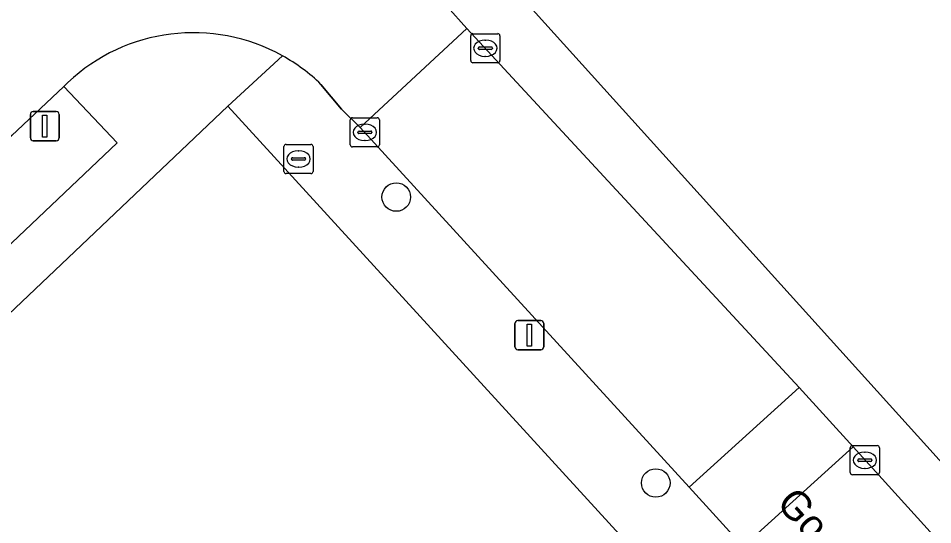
# Model space of a CAD drawing. Extents: x 161772 to 163126, y 383092 to 383917.
# Drawn here: x 162781.48 to 162812.84, y 383768.98 to 383786.35 of the extents above; entities that cross this region are included whole.
import ezdxf

# ---------------------------------------------------------------- set-up
doc = ezdxf.new("R2010")
doc.units = 0
for name, color, linetype in [('IMGEO_Boom', 7, 'Continuous'), ('IMGEO_Brandkraan', 7, 'Continuous'), ('IMGEO_Erf', 7, 'Continuous'), ('IMGEO_Groenvoorziening', 7, 'Continuous'), ('IMGEO_Kolk', 7, 'Continuous'), ('IMGEO_Lichtmast', 7, 'Continuous'), ('IMGEO_Openbare_ruimte_label', 7, 'Continuous'), ('IMGEO_Rijbaan_lokaal_open', 7, 'Continuous'), ('IMGEO_Voetpad_open', 7, 'Continuous')]:
    doc.layers.add(name, color=color, linetype=linetype)

msp = doc.modelspace()

# ---------------------------------------------------------------- linework, layer by layer
at = {"layer": 'IMGEO_Boom'}
for centre in [(162794.442, 383780.219), (162803.345, 383770.408)]:
    msp.add_circle(centre, 0.489, dxfattribs=at)
at = {"layer": 'IMGEO_Brandkraan'}
for p, q in [((162790.665, 383782.027), (162791.517, 383782.027)), ((162790.59, 383781.101), (162790.59, 383781.953)), ((162791.078, 383781.807), (162791.103, 383781.807)), ((162791.591, 383781.953), (162791.591, 383781.101)), ((162790.849, 383781.521), (162790.849, 383781.533)), ((162791.287, 383781.484), (162790.889, 383781.484)), ((162790.892, 383781.57), (162791.29, 383781.57)), ((162791.333, 383781.533), (162791.333, 383781.521)), ((162791.101, 383781.247), (162791.076, 383781.247)), ((162791.517, 383781.027), (162790.665, 383781.027))]:
    msp.add_line(p, q, dxfattribs=at)
for points in [[(162790.665, 383782.027), (162791.517, 383782.027)], [(162790.59, 383781.101), (162790.59, 383781.953)], [(162791.591, 383781.953), (162791.591, 383781.101)], [(162791.517, 383781.027), (162790.665, 383781.027)]]:
    msp.add_lwpolyline(points, dxfattribs=at)
for centre, radius, start, end in [((162790.667, 383781.951), 0.0765, 91.552, 178.448), ((162790.667, 383781.951), 0.0765, 91.552, 178.448), ((162791.515, 383781.951), 0.0765, 1.552, 88.448), ((162791.515, 383781.951), 0.0765, 1.552, 88.448), ((162790.889, 383781.53), 0.0403, 85.8775, 175.7526), ((162790.886, 383781.52), 0.0366, 178.938, 274.7102), ((162791.29, 383781.527), 0.043, 264.8664, 352.4533), ((162791.294, 383781.532), 0.0386, 1.7309, 96.639), ((162790.667, 383781.103), 0.0765, 181.552, 268.448), ((162790.667, 383781.103), 0.0765, 181.552, 268.448), ((162791.515, 383781.103), 0.0765, 271.552, 358.448), ((162791.515, 383781.103), 0.0765, 271.552, 358.448)]:
    msp.add_arc(centre, radius, start, end, dxfattribs=at)
for centre, major_axis, ratio, start_param, end_param in [((162791.077, 383781.527), (-0.387, 0.002), 0.722429, 4.712389, 7.853982), ((162791.102, 383781.527), (-0.39, 0.002), 0.717154, 1.570796, 4.712389)]:
    msp.add_ellipse(centre, major_axis=major_axis, ratio=ratio, start_param=start_param, end_param=end_param, dxfattribs=at)
at = {"layer": 'IMGEO_Erf'}
msp.add_lwpolyline([(162834.018, 383816.164), (162796.452, 383789.619), (162819.774, 383763.761), (162820.055, 383764.017), (162821.729, 383762.267), (162832.663, 383750), (162843.39, 383738.273), (162844.017, 383739.178), (162847.717, 383742.543)], dxfattribs=at)
msp.add_lwpolyline([(162819.11, 383750), (162814.44, 383755.142), (162788.661, 383783.338), (162751.261, 383747.803), (162809.019, 383692.391), (162817.744, 383684.215), (162825.038, 383682.372), (162852.819, 383706.558), (162853.538, 383712.077), (162833.164, 383734.521)], close=True, dxfattribs=at)
at = {"layer": 'IMGEO_Groenvoorziening'}
msp.add_lwpolyline([(162771.524, 383773.1), (162773.35, 383771.145), (162784.868, 383782.076), (162783.04, 383784.018), (162781.242, 383782.324)], close=True, dxfattribs=at)
at = {"layer": 'IMGEO_Kolk'}
for p, q in [((162796.998, 383784.9), (162796.998, 383785.752)), ((162797.073, 383785.826), (162797.925, 383785.826)), ((162797.999, 383785.752), (162797.999, 383784.9)), ((162797.486, 383785.606), (162797.511, 383785.606)), ((162797.257, 383785.32), (162797.257, 383785.332)), ((162797.695, 383785.283), (162797.297, 383785.283)), ((162797.3, 383785.369), (162797.698, 383785.369)), ((162797.741, 383785.332), (162797.741, 383785.32)), ((162797.925, 383784.826), (162797.073, 383784.826)), ((162797.509, 383785.046), (162797.484, 383785.046)), ((162792.941, 383782.941), (162793.793, 383782.941)), ((162792.866, 383782.015), (162792.866, 383782.867)), ((162793.354, 383782.721), (162793.379, 383782.721)), ((162793.867, 383782.867), (162793.867, 383782.015)), ((162793.125, 383782.435), (162793.125, 383782.447)), ((162793.563, 383782.398), (162793.165, 383782.398)), ((162793.168, 383782.484), (162793.566, 383782.484)), ((162793.609, 383782.447), (162793.609, 383782.435)), ((162793.377, 383782.161), (162793.352, 383782.161)), ((162793.793, 383781.941), (162792.941, 383781.941)), ((162810.091, 383771.688), (162810.943, 383771.688)), ((162810.016, 383770.762), (162810.016, 383771.614)), ((162810.504, 383771.468), (162810.529, 383771.468)), ((162811.017, 383771.614), (162811.017, 383770.762)), ((162810.275, 383771.182), (162810.275, 383771.194)), ((162810.713, 383771.145), (162810.315, 383771.145)), ((162810.318, 383771.231), (162810.716, 383771.231)), ((162810.759, 383771.194), (162810.759, 383771.182)), ((162810.943, 383770.688), (162810.091, 383770.688)), ((162810.527, 383770.908), (162810.502, 383770.908))]:
    msp.add_line(p, q, dxfattribs=at)
for points in [[(162796.998, 383784.9), (162796.998, 383785.752)], [(162797.073, 383785.826), (162797.925, 383785.826)], [(162797.999, 383785.752), (162797.999, 383784.9)], [(162797.925, 383784.826), (162797.073, 383784.826)], [(162792.941, 383782.941), (162793.793, 383782.941)], [(162792.866, 383782.015), (162792.866, 383782.867)], [(162793.867, 383782.867), (162793.867, 383782.015)], [(162793.793, 383781.941), (162792.941, 383781.941)], [(162810.091, 383771.688), (162810.943, 383771.688)], [(162810.016, 383770.762), (162810.016, 383771.614)], [(162811.017, 383771.614), (162811.017, 383770.762)], [(162810.943, 383770.688), (162810.091, 383770.688)]]:
    msp.add_lwpolyline(points, dxfattribs=at)
for centre, radius, start, end in [((162797.075, 383785.75), 0.0765, 91.552, 178.448), ((162797.075, 383785.75), 0.0765, 91.552, 178.448), ((162797.923, 383785.75), 0.0765, 1.552, 88.448), ((162797.923, 383785.75), 0.0765, 1.552, 88.448), ((162797.297, 383785.329), 0.0403, 85.8775, 175.7526), ((162797.294, 383785.319), 0.0366, 178.938, 274.7102), ((162797.698, 383785.326), 0.043, 264.8664, 352.4533), ((162797.702, 383785.331), 0.0386, 1.7309, 96.639), ((162797.075, 383784.902), 0.0765, 181.552, 268.448), ((162797.075, 383784.902), 0.0765, 181.552, 268.448), ((162797.923, 383784.902), 0.0765, 271.552, 358.448), ((162797.923, 383784.902), 0.0765, 271.552, 358.448), ((162792.943, 383782.865), 0.0765, 91.552, 178.448), ((162792.943, 383782.865), 0.0765, 91.552, 178.448), ((162793.791, 383782.865), 0.0765, 1.552, 88.448), ((162793.791, 383782.865), 0.0765, 1.552, 88.448), ((162793.165, 383782.444), 0.0403, 85.8775, 175.7526), ((162793.162, 383782.434), 0.0366, 178.938, 274.7102), ((162793.566, 383782.441), 0.043, 264.8664, 352.4533), ((162793.57, 383782.446), 0.0386, 1.7309, 96.639), ((162792.943, 383782.017), 0.0765, 181.552, 268.448), ((162792.943, 383782.017), 0.0765, 181.552, 268.448), ((162793.791, 383782.017), 0.0765, 271.552, 358.448), ((162793.791, 383782.017), 0.0765, 271.552, 358.448), ((162810.093, 383771.612), 0.0765, 91.552, 178.448), ((162810.093, 383771.612), 0.0765, 91.552, 178.448), ((162810.941, 383771.612), 0.0765, 1.552, 88.448), ((162810.941, 383771.612), 0.0765, 1.552, 88.448), ((162810.315, 383771.191), 0.0403, 85.8775, 175.7526), ((162810.312, 383771.181), 0.0366, 178.938, 274.7102), ((162810.716, 383771.188), 0.043, 264.8664, 352.4533), ((162810.72, 383771.193), 0.0386, 1.7309, 96.639), ((162810.093, 383770.764), 0.0765, 181.552, 268.448), ((162810.093, 383770.764), 0.0765, 181.552, 268.448), ((162810.941, 383770.764), 0.0765, 271.552, 358.448), ((162810.941, 383770.764), 0.0765, 271.552, 358.448)]:
    msp.add_arc(centre, radius, start, end, dxfattribs=at)
for centre, major_axis, ratio, start_param, end_param in [((162797.485, 383785.326), (-0.387, 0.002), 0.722429, 4.712389, 7.853982), ((162797.51, 383785.326), (-0.39, 0.002), 0.717154, 1.570796, 4.712389), ((162793.353, 383782.441), (-0.387, 0.002), 0.722429, 4.712389, 7.853982), ((162793.378, 383782.441), (-0.39, 0.002), 0.717154, 1.570796, 4.712389), ((162810.503, 383771.188), (-0.387, 0.002), 0.722429, 4.712389, 7.853982), ((162810.528, 383771.188), (-0.39, 0.002), 0.717154, 1.570796, 4.712389)]:
    msp.add_ellipse(centre, major_axis=major_axis, ratio=ratio, start_param=start_param, end_param=end_param, dxfattribs=at)
at = {"layer": 'IMGEO_Lichtmast'}
for p, q in [((162781.893, 383782.254), (162781.893, 383783.054)), ((162781.893, 383783.054), (162781.893, 383782.254)), ((162781.993, 383783.154), (162782.783, 383783.154)), ((162782.783, 383783.154), (162781.993, 383783.154)), ((162782.883, 383783.054), (162782.883, 383782.254)), ((162782.883, 383782.254), (162782.883, 383783.054)), ((162782.783, 383782.154), (162781.993, 383782.154)), ((162781.993, 383782.154), (162782.783, 383782.154)), ((162798.51, 383775.079), (162798.51, 383775.879)), ((162798.51, 383775.879), (162798.51, 383775.079)), ((162798.61, 383775.979), (162799.4, 383775.979)), ((162799.4, 383775.979), (162798.61, 383775.979)), ((162799.5, 383775.879), (162799.5, 383775.079)), ((162799.5, 383775.079), (162799.5, 383775.879)), ((162799.4, 383774.979), (162798.61, 383774.979)), ((162798.61, 383774.979), (162799.4, 383774.979))]:
    msp.add_line(p, q, dxfattribs=at)
for points in [[(162782.313, 383783.029), (162782.463, 383783.029), (162782.463, 383782.279), (162782.313, 383782.279), (162782.313, 383783.029)], [(162798.93, 383775.854), (162799.08, 383775.854), (162799.08, 383775.104), (162798.93, 383775.104), (162798.93, 383775.854)]]:
    msp.add_lwpolyline(points, dxfattribs=at)
for centre, start, end in [((162781.993, 383783.054), 90, 180), ((162781.993, 383783.054), 90, 180), ((162782.783, 383783.054), 0, 90), ((162782.783, 383783.054), 360, 90), ((162781.993, 383782.254), 180, 270), ((162781.993, 383782.254), 180, 270), ((162782.783, 383782.254), 270, 0), ((162782.783, 383782.254), 270, 0), ((162798.61, 383775.879), 90, 180), ((162798.61, 383775.879), 90, 180), ((162799.4, 383775.879), 0, 90), ((162799.4, 383775.879), 360, 90), ((162798.61, 383775.079), 180, 270), ((162798.61, 383775.079), 180, 270), ((162799.4, 383775.079), 270, 0), ((162799.4, 383775.079), 270, 0)]:
    msp.add_arc(centre, 0.1, start, end, dxfattribs=at)
at = {"layer": 'IMGEO_Rijbaan_lokaal_open'}
for points in [[(162779.761, 383789.928), (162776.793, 383787.116), (162777.982, 383785.8), (162779.964, 383783.649), (162781.242, 383782.324), (162783.04, 383784.018), (162783.179, 383784.149)], [(162791.861, 383784.085), (162792.56, 383783.234), (162793.203, 383782.602), (162796.867, 383786.009), (162796.188, 383786.764)]]:
    msp.add_lwpolyline(points, dxfattribs=at)
for points in [[(162804.49, 383770.26), (162808.265, 383773.682), (162796.867, 383786.009), (162793.203, 383782.602)], [(162804.49, 383770.26), (162806.339, 383768.226), (162810.112, 383771.646), (162808.265, 383773.682)], [(162816.497, 383757.053), (162822.909, 383750), (162823.882, 383748.911), (162831.36, 383740.681), (162835.215, 383736.4), (162836.181, 383735.327), (162836.644, 383734.819), (162843.452, 383727.357), (162844.176, 383726.559), (162847.895, 383729.931), (162842.891, 383735.477), (162842.071, 383736.383), (162838.177, 383740.684), (162834.343, 383744.92), (162831.551, 383747.996), (162831.05, 383748.548), (162829.743, 383750), (162820.391, 383760.312), (162815.843, 383765.327), (162810.112, 383771.646), (162806.339, 383768.226)]]:
    msp.add_lwpolyline(points, close=True, dxfattribs=at)
for centre, radius, start, end in [((162787.487, 383779.583), 6.277, 60.9035, 133.3312), ((162787.509, 383779.612), 6.241, 45.7821, 60.9511)]:
    msp.add_arc(centre, radius, start, end, dxfattribs=at)
at = {"layer": 'IMGEO_Voetpad_open'}
for points in [[(162865.08, 383714.143), (162866.034, 383715.011), (162864.262, 383716.913), (162859.439, 383722.217), (162854.503, 383727.645), (162849.672, 383732.958), (162844.017, 383739.178), (162843.39, 383738.273), (162832.663, 383750), (162821.729, 383762.267), (162820.055, 383764.017), (162819.774, 383763.761), (162796.452, 383789.619), (162794.932, 383788.498)], [(162796.188, 383786.764), (162796.867, 383786.009), (162808.265, 383773.682), (162810.112, 383771.646), (162815.843, 383765.327), (162816.206, 383765.656), (162820.754, 383760.641), (162820.391, 383760.312), (162829.743, 383750), (162831.05, 383748.548), (162831.551, 383747.996), (162831.921, 383748.332), (162834.713, 383745.256), (162834.343, 383744.92), (162838.177, 383740.684), (162838.543, 383741.023), (162842.441, 383736.718), (162842.071, 383736.383), (162842.891, 383735.477), (162847.895, 383729.931)], [(162788.661, 383783.338), (162790.539, 383785.068)], [(162790.539, 383785.068), (162788.661, 383783.338), (162814.44, 383755.142), (162816.497, 383757.053), (162806.339, 383768.226), (162804.49, 383770.26), (162793.203, 383782.602)], [(162783.179, 383784.149), (162783.04, 383784.018), (162784.868, 383782.076), (162773.35, 383771.145), (162771.524, 383773.1), (162770.636, 383772.254), (162772.458, 383770.298), (162750.338, 383749.296), (162748.551, 383751.195)], [(162793.203, 383782.602), (162792.56, 383783.234), (162791.861, 383784.085)], [(162747.665, 383745), (162749.412, 383745.661), (162751.261, 383747.803), (162788.661, 383783.338)]]:
    msp.add_lwpolyline(points, dxfattribs=at)
for centre, radius, start, end in [((162787.487, 383779.583), 6.277, 60.9035, 133.3312), ((162787.509, 383779.612), 6.241, 45.7821, 60.9511)]:
    msp.add_arc(centre, radius, start, end, dxfattribs=at)

# ---------------------------------------------------------------- texts
at = {"layer": 'IMGEO_Openbare_ruimte_label'}
msp.add_text('Goorstraat', height=1, rotation=311.7572, dxfattribs=at).set_placement((162807.448, 383769.686))

doc.saveas('drawing.dxf')
